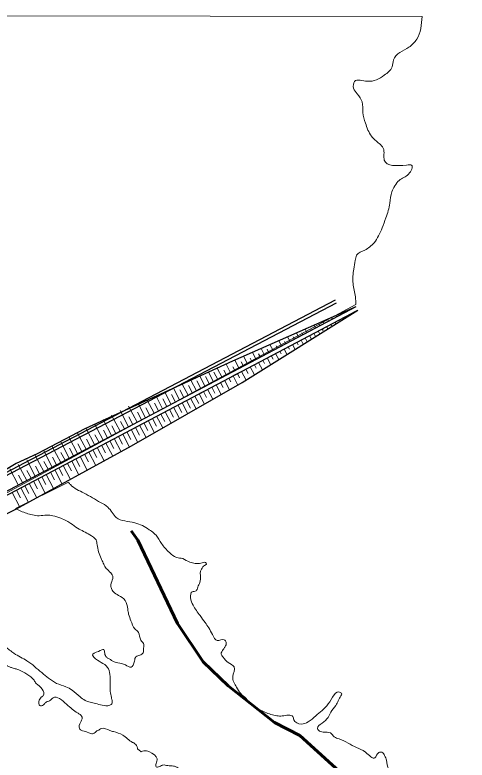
# Model space of a CAD drawing. Extents: x 553962 to 842807, y 8883888 to 9032388.
# Drawn here: x 797468 to 797763.4, y 9019956.1 to 9020442.5 of the extents above; entities that cross this region are included whole.
import ezdxf

# ---------------------------------------------------------------- set-up
doc = ezdxf.new("R2010")
doc.units = 0
doc.header["$LTSCALE"] = 150
doc.linetypes.add('LONG_DASH_SHORT_DASH', pattern=[9.9, 6, -1.2, 1.5, -1.2])
doc.layers.add('60', color=7, linetype='Continuous', lineweight=53)

msp = doc.modelspace()

# ---------------------------------------------------------------- linework, layer by layer
at = {"layer": '60', "lineweight": 13}
for p, q in [((797119.9, 9020442.5), (797734, 9020441.4)), ((797690.7, 9020253.4), (797285, 9020035)), ((797683.9, 9020248.3), (797683.6, 9020248.8)), ((797684.1, 9020245.7), (797689.6, 9020248.6)), ((797686.6, 9020249.8), (797686.4, 9020250.1)), ((797689.4, 9020251.3), (797689.4, 9020251.4)), ((797691, 9020249.3), (797691, 9020249.3)), ((797672.8, 9020242.5), (797672.1, 9020243.8)), ((797675.5, 9020243.9), (797674.9, 9020245)), ((797678.3, 9020245.4), (797677.8, 9020246.3)), ((797679.9, 9020243.5), (797680.3, 9020242.6)), ((797681, 9020246.9), (797680.7, 9020247.6)), ((797682.7, 9020245), (797683, 9020244.3)), ((797685.4, 9020246.4), (797685.7, 9020245.9)), ((797688.2, 9020247.9), (797688.4, 9020247.6)), ((797664.4, 9020238.1), (797663.4, 9020240)), ((797667.2, 9020239.6), (797666.7, 9020240.6)), ((797670, 9020241), (797669.2, 9020242.5)), ((797671.6, 9020239.1), (797672.4, 9020237.6)), ((797674.3, 9020240.6), (797675, 9020239.2)), ((797677.1, 9020242), (797677.7, 9020240.9)), ((797653.3, 9020232.2), (797651.9, 9020234.9)), ((797657.5, 9020234.4), (797651.9, 9020231.5)), ((797656.1, 9020233.7), (797655.5, 9020235)), ((797663, 9020237.3), (797657.5, 9020234.4)), ((797658.8, 9020235.2), (797657.7, 9020237.4)), ((797661.7, 9020236.6), (797661.3, 9020237.3)), ((797663.2, 9020234.7), (797664.3, 9020232.6)), ((797666, 9020236.2), (797667.1, 9020234.2)), ((797668.8, 9020237.6), (797669.3, 9020236.6)), ((797642.2, 9020226.4), (797640.4, 9020229.8)), ((797646.4, 9020228.6), (797640.8, 9020225.7)), ((797645, 9020227.9), (797644.2, 9020229.3)), ((797647.8, 9020229.3), (797646.1, 9020232.4)), ((797651.9, 9020231.5), (797646.4, 9020228.6)), ((797650.6, 9020230.8), (797649.7, 9020232.4)), ((797650.8, 9020228.1), (797656.3, 9020231.1)), ((797652.1, 9020228.8), (797653, 9020227.2)), ((797654.9, 9020230.3), (797656.4, 9020227.6)), ((797657.7, 9020231.8), (797659, 9020229.2)), ((797660.5, 9020233.3), (797661.7, 9020230.9)), ((797631.1, 9020220.5), (797628.9, 9020224.8)), ((797633.9, 9020222), (797632.7, 9020224.4)), ((797636.7, 9020223.5), (797634.6, 9020227.3)), ((797640.8, 9020225.7), (797635.3, 9020222.7)), ((797639.5, 9020224.9), (797638.6, 9020226.6)), ((797639.7, 9020222.3), (797645.2, 9020225.2)), ((797643.8, 9020224.5), (797645.7, 9020220.9)), ((797645.2, 9020225.2), (797650.8, 9020228.1)), ((797646.6, 9020225.9), (797647.4, 9020224.4)), ((797649.4, 9020227.4), (797651.1, 9020224.2)), ((797620, 9020214.7), (797617.3, 9020219.7)), ((797625.6, 9020217.6), (797623.1, 9020222.2)), ((797629.7, 9020219.8), (797624.2, 9020216.9)), ((797628.4, 9020219.1), (797627.2, 9020221.3)), ((797628.6, 9020216.4), (797634.1, 9020219.4)), ((797635.3, 9020222.7), (797629.7, 9020219.8)), ((797634.1, 9020219.4), (797639.7, 9020222.3)), ((797635.5, 9020220.1), (797636.6, 9020217.9)), ((797638.3, 9020221.6), (797640.4, 9020217.5)), ((797641, 9020223), (797641.9, 9020221.3)), ((797608.9, 9020208.8), (797605.9, 9020214.6)), ((797614.5, 9020211.8), (797611.6, 9020217.2)), ((797617.3, 9020213.2), (797615.8, 9020216.1)), ((797624.2, 9020216.9), (797618.6, 9020213.9)), ((797622.8, 9020216.2), (797621.6, 9020218.5)), ((797623, 9020213.5), (797628.6, 9020216.4)), ((797624.4, 9020214.2), (797625.5, 9020212)), ((797627.2, 9020215.7), (797629.8, 9020210.9)), ((797629.9, 9020217.1), (797631.1, 9020214.9)), ((797632.7, 9020218.6), (797635.1, 9020214.2)), ((797597.8, 9020203), (797594.5, 9020209.3)), ((797600.6, 9020204.5), (797598, 9020209.4)), ((797603.4, 9020205.9), (797600.2, 9020212)), ((797606.2, 9020207.4), (797604.4, 9020210.7)), ((797613.1, 9020211), (797607.5, 9020208.1)), ((797611.7, 9020210.3), (797610.4, 9020212.9)), ((797611.9, 9020207.7), (797617.5, 9020210.6)), ((797618.6, 9020213.9), (797613.1, 9020211)), ((797616.1, 9020209.8), (797619.1, 9020204.2)), ((797617.5, 9020210.6), (797623, 9020213.5)), ((797618.8, 9020211.3), (797620.3, 9020208.5)), ((797621.6, 9020212.8), (797624.4, 9020207.5)), ((797592.3, 9020200), (797588.7, 9020206.7)), ((797595.1, 9020201.5), (797592.5, 9020206.5)), ((797602, 9020205.2), (797596.4, 9020202.2)), ((797600.8, 9020201.8), (797606.4, 9020204.7)), ((797607.5, 9020208.1), (797602, 9020205.2)), ((797606.4, 9020204.7), (797611.9, 9020207.7)), ((797607.7, 9020205.4), (797609.1, 9020202.9)), ((797610.6, 9020206.9), (797613.7, 9020200.9)), ((797613.3, 9020208.4), (797614.7, 9020205.6)), ((797581.2, 9020194.2), (797577.3, 9020201.5)), ((797584, 9020195.7), (797581.4, 9020200.7)), ((797586.7, 9020197.1), (797583, 9020204.1)), ((797589.5, 9020198.6), (797586.9, 9020203.6)), ((797596.4, 9020202.2), (797590.9, 9020199.3)), ((797595.3, 9020198.9), (797600.8, 9020201.8)), ((797596.6, 9020199.6), (797598.7, 9020195.7)), ((797599.5, 9020201.1), (797602.8, 9020194.7)), ((797602.2, 9020202.5), (797604, 9020199.2)), ((797605, 9020204), (797608.2, 9020197.8)), ((797570.1, 9020188.3), (797565.9, 9020196.3)), ((797572.9, 9020189.8), (797570.3, 9020194.8)), ((797575.6, 9020191.3), (797571.6, 9020198.9)), ((797578.4, 9020192.8), (797575.8, 9020197.7)), ((797585.3, 9020196.4), (797579.8, 9020193.5)), ((797584.2, 9020193), (797589.7, 9020196)), ((797590.9, 9020199.3), (797585.3, 9020196.4)), ((797588.3, 9020195.2), (797591.9, 9020188.5)), ((797589.7, 9020196), (797595.3, 9020198.9)), ((797591.1, 9020196.7), (797593.1, 9020192.8)), ((797593.9, 9020198.2), (797597.4, 9020191.6)), ((797559, 9020182.5), (797554.5, 9020191)), ((797564.5, 9020185.4), (797560.2, 9020193.7)), ((797567.3, 9020186.9), (797564.7, 9020191.9)), ((797574.2, 9020190.5), (797568.7, 9020187.6)), ((797573.1, 9020187.2), (797578.6, 9020190.1)), ((797579.8, 9020193.5), (797574.2, 9020190.5)), ((797578.6, 9020190.1), (797584.2, 9020193)), ((797580, 9020190.8), (797582.6, 9020185.8)), ((797582.8, 9020192.3), (797586.5, 9020185.4)), ((797585.5, 9020193.7), (797588.2, 9020188.8)), ((797547.9, 9020176.6), (797542.3, 9020187.2)), ((797553.4, 9020179.6), (797548.8, 9020188.4)), ((797556.2, 9020181.1), (797553.6, 9020186)), ((797561.8, 9020184), (797559.2, 9020189)), ((797568.7, 9020187.6), (797563.1, 9020184.7)), ((797567.5, 9020184.2), (797573.1, 9020187.2)), ((797568.9, 9020185), (797571.5, 9020180)), ((797571.7, 9020186.4), (797575.6, 9020179.1)), ((797574.4, 9020187.9), (797577.1, 9020182.9)), ((797577.2, 9020189.4), (797581, 9020182.2)), ((797536.8, 9020170.8), (797531.2, 9020181.3)), ((797542.3, 9020173.7), (797536.8, 9020184.2)), ((797545.1, 9020175.2), (797542.5, 9020180.2)), ((797550.7, 9020178.1), (797548.1, 9020183.1)), ((797557.6, 9020181.8), (797552, 9020178.8)), ((797556.4, 9020178.4), (797562, 9020181.3)), ((797563.1, 9020184.7), (797557.6, 9020181.8)), ((797560.6, 9020180.6), (797564.7, 9020172.9)), ((797562, 9020181.3), (797567.5, 9020184.2)), ((797563.3, 9020182), (797566, 9020177.1)), ((797566.2, 9020183.5), (797570.1, 9020176)), ((797525.7, 9020164.9), (797520.1, 9020175.5)), ((797531.2, 9020167.9), (797525.7, 9020178.4)), ((797539.6, 9020172.3), (797537, 9020177.2)), ((797546.5, 9020175.9), (797540.9, 9020173)), ((797545.3, 9020172.5), (797550.9, 9020175.5)), ((797552, 9020178.8), (797546.5, 9020175.9)), ((797550.9, 9020175.5), (797556.4, 9020178.4)), ((797552.2, 9020176.2), (797554.9, 9020171.2)), ((797555.1, 9020177.7), (797559.2, 9020169.8)), ((797557.8, 9020179.1), (797560.4, 9020174.1)), ((797520.1, 9020162), (797514.6, 9020172.5)), ((797528.5, 9020166.4), (797525.9, 9020171.4)), ((797534, 9020169.3), (797531.4, 9020174.3)), ((797540.9, 9020173), (797535.4, 9020170.1)), ((797539.8, 9020169.6), (797545.3, 9020172.5)), ((797541.1, 9020170.3), (797543.8, 9020165.3)), ((797544, 9020171.8), (797548.3, 9020163.5)), ((797546.7, 9020173.2), (797549.3, 9020168.3)), ((797549.5, 9020174.7), (797553.8, 9020166.7)), ((797509, 9020156.2), (797503.5, 9020166.7)), ((797514.6, 9020159.1), (797509, 9020169.6)), ((797517.4, 9020160.6), (797514.8, 9020165.5)), ((797523, 9020163.5), (797520.3, 9020168.5)), ((797529.8, 9020167.1), (797524.3, 9020164.2)), ((797528.7, 9020163.8), (797534.2, 9020166.7)), ((797535.4, 9020170.1), (797529.8, 9020167.1)), ((797532.9, 9020166), (797537.4, 9020157.4)), ((797534.2, 9020166.7), (797539.8, 9020169.6)), ((797535.6, 9020167.4), (797538.2, 9020162.4)), ((797538.4, 9020168.9), (797542.9, 9020160.4)), ((797497.9, 9020150.3), (797492.4, 9020160.8)), ((797503.5, 9020153.2), (797497.9, 9020163.8)), ((797511.8, 9020157.6), (797509.2, 9020162.6)), ((797518.7, 9020161.3), (797513.2, 9020158.3)), ((797517.6, 9020157.9), (797523.2, 9020160.8)), ((797524.3, 9020164.2), (797518.7, 9020161.3)), ((797523.2, 9020160.8), (797528.7, 9020163.8)), ((797524.5, 9020161.6), (797527.1, 9020156.6)), ((797527.3, 9020163), (797531.9, 9020154.4)), ((797530.1, 9020164.5), (797532.7, 9020159.5)), ((797492.4, 9020147.4), (797486.8, 9020157.9)), ((797500.8, 9020151.8), (797498.1, 9020156.8)), ((797506.3, 9020154.7), (797503.7, 9020159.7)), ((797513.2, 9020158.3), (797507.7, 9020155.4)), ((797512.1, 9020155), (797517.6, 9020157.9)), ((797513.4, 9020155.7), (797516, 9020150.7)), ((797516.2, 9020157.2), (797520.8, 9020148.4)), ((797519, 9020158.6), (797521.6, 9020153.6)), ((797521.8, 9020160.1), (797526.4, 9020151.4)), ((797481.3, 9020141.5), (797475.7, 9020152.1)), ((797486.8, 9020144.5), (797481.3, 9020155)), ((797489.7, 9020145.9), (797487, 9020150.9)), ((797495.2, 9020148.9), (797492.6, 9020153.8)), ((797502.1, 9020152.5), (797496.6, 9020149.6)), ((797501, 9020149.1), (797506.5, 9020152.1)), ((797507.7, 9020155.4), (797502.1, 9020152.5)), ((797505.1, 9020151.3), (797509.8, 9020142.4)), ((797506.5, 9020152.1), (797512.1, 9020155)), ((797507.8, 9020152.8), (797510.5, 9020147.8)), ((797510.7, 9020154.3), (797515.3, 9020145.4)), ((797470.2, 9020135.7), (797464.6, 9020146.2)), ((797475.7, 9020138.6), (797470.2, 9020149.1)), ((797484.1, 9020143), (797481.5, 9020148)), ((797491, 9020146.7), (797485.5, 9020143.7)), ((797489.9, 9020143.3), (797495.4, 9020146.2)), ((797496.6, 9020149.6), (797491, 9020146.7)), ((797495.4, 9020146.2), (797501, 9020149.1)), ((797496.8, 9020146.9), (797499.4, 9020141.9)), ((797499.6, 9020148.4), (797504.3, 9020139.3)), ((797502.3, 9020149.8), (797504.9, 9020144.9)), ((797473, 9020137.2), (797470.4, 9020142.1)), ((797478.6, 9020140.1), (797475.9, 9020145.1)), ((797485.5, 9020143.7), (797479.9, 9020140.8)), ((797484.3, 9020140.4), (797489.9, 9020143.3)), ((797485.7, 9020141.1), (797488.3, 9020136.1)), ((797488.5, 9020142.6), (797493.3, 9020133.3)), ((797491.2, 9020144), (797493.8, 9020139)), ((797494, 9020145.5), (797498.8, 9020136.3)), ((797503, 9020137.6), (797468.3, 9020120.4)), ((797503, 9020137.6), (797468.3, 9020120.4)), ((797474.3, 9020137.9), (797468.8, 9020134.9)), ((797473.2, 9020134.5), (797478.8, 9020137.4)), ((797479.9, 9020140.8), (797474.3, 9020137.9)), ((797477.4, 9020136.7), (797482.3, 9020127.3)), ((797478.8, 9020137.4), (797484.3, 9020140.4)), ((797480.1, 9020138.1), (797482.7, 9020133.2)), ((797482.9, 9020139.6), (797487.8, 9020130.3)), ((797468.8, 9020134.9), (797463.3, 9020132)), ((797467.7, 9020131.6), (797473.2, 9020134.5)), ((797469, 9020132.3), (797471.6, 9020127.3)), ((797471.8, 9020133.8), (797476.8, 9020124.3)), ((797474.6, 9020135.2), (797477.2, 9020130.2)), ((797466.3, 9020130.8), (797471.3, 9020121.3))]:
    msp.add_line(p, q, dxfattribs=at)
at = {"layer": '60', "lineweight": 25}
for p, q in [((797677.2, 9020256.2), (797251.1, 9020033.5)), ((797252, 9020031.9), (797678.1, 9020254.6)), ((797690.8, 9020252), (797277.9, 9020034.2)), ((797279, 9020032.1), (797691.9, 9020249.8))]:
    msp.add_line(p, q, dxfattribs=at)
for points in [[(797690.8, 9020252), (797610.2, 9020216.5), (797513.7, 9020172.4), (797482.5, 9020156.1), (797468.9, 9020149.7), (797425, 9020123.6), (797385.5, 9020100.8), (797316.3, 9020062.4), (797277.9, 9020034.2)], [(797279, 9020032.1), (797315.9, 9020041.2), (797395.5, 9020083.8), (797468.7, 9020119.8), (797544.2, 9020161.2), (797616.4, 9020202.5), (797691.9, 9020249.8)]]:
    msp.add_lwpolyline(points, dxfattribs=at)
at = {"layer": '60', "lineweight": 13}
for points in [[(797690.8, 9020252), (797685.2, 9020249.1), (797679.7, 9020246.1), (797674.1, 9020243.2), (797668.6, 9020240.3), (797663, 9020237.3)], [(797673, 9020239.8), (797678.5, 9020242.8), (797684.1, 9020245.7)], [(797656.3, 9020231.1), (797661.9, 9020234), (797667.4, 9020236.9), (797673, 9020239.8)]]:
    msp.add_lwpolyline(points, dxfattribs=at)
at = {"layer": '60', "linetype": 'LONG_DASH_SHORT_DASH', "lineweight": 60}
msp.add_lwpolyline([(797543.9, 9020105.8), (797548.4, 9020099.6), (797574.3, 9020045.2), (797590.9, 9020020.2), (797607.2, 9020004.5), (797637.5, 9019980.7), (797654.1, 9019972.1), (797707.3, 9019924.1), (797718.1, 9019911.8), (797735.4, 9019883.5), (797740.6, 9019869.6), (797755.7, 9019796.7), (797755.3, 9019786.6), (797755.1, 9019785.5)], dxfattribs=at)
at = {"layer": '60', "lineweight": 13}
for points in [[(797734, 9020441.4), (797730.5, 9020426.6), (797725.4, 9020421.4), (797719.4, 9020418), (797715.3, 9020413.1), (797714.4, 9020408.5), (797709.3, 9020403.2), (797698.2, 9020399.2), (797689.9, 9020399.1), (797689.2, 9020394.6), (797691.6, 9020390.9), (797694.8, 9020385.8), (797695.3, 9020378.7), (797697, 9020371.9), (797700.9, 9020363.3), (797706, 9020358.5), (797708.6, 9020355.5), (797709.3, 9020347.7), (797723.8, 9020344.5), (797727.1, 9020344.4), (797725.2, 9020338.6), (797719, 9020334.5), (797716.2, 9020330.9), (797714.2, 9020327), (797713, 9020319.6), (797710.3, 9020310), (797707.9, 9020303.5), (797702.6, 9020293.8), (797696.5, 9020289), (797691.2, 9020285.6), (797690.3, 9020282.3), (797689.3, 9020276.6), (797688.9, 9020267.2), (797690.4, 9020258.5), (797690.7, 9020253.4)], [(797734, 9020441.4), (797730.5, 9020426.6), (797725.4, 9020421.4), (797719.4, 9020418), (797715.3, 9020413.1), (797714.4, 9020408.5), (797709.3, 9020403.2), (797698.2, 9020399.2), (797689.9, 9020399.1), (797689.2, 9020394.6), (797691.6, 9020390.9), (797694.8, 9020385.8), (797695.3, 9020378.7), (797697, 9020371.9), (797700.9, 9020363.3), (797706, 9020358.5), (797708.6, 9020355.5), (797709.3, 9020347.7), (797723.8, 9020344.5), (797727.1, 9020344.4), (797725.2, 9020338.6), (797719, 9020334.5), (797716.2, 9020330.9), (797714.2, 9020327), (797713, 9020319.6), (797710.3, 9020310), (797707.9, 9020303.5), (797702.6, 9020293.8), (797696.5, 9020289), (797691.2, 9020285.6), (797690.3, 9020282.3), (797689.3, 9020276.6), (797688.9, 9020267.2), (797690.4, 9020258.5), (797690.7, 9020253.4)], [(797604.1, 9020028.4), (797605.2, 9020029.9), (797606, 9020033), (797604.8, 9020034.7), (797600.2, 9020034.1), (797597, 9020038.1), (797592.2, 9020046), (797589, 9020050.4), (797584.4, 9020057.2), (797582.8, 9020062.2), (797583.9, 9020066), (797586.3, 9020066.5), (797587.4, 9020069), (797588.8, 9020072.1), (797589.2, 9020076.4), (797589.2, 9020078.9), (797589.9, 9020080.7), (797591.9, 9020083.2), (797592.6, 9020083.5), (797593.1, 9020084.1), (797592.6, 9020085), (797589.5, 9020084.6), (797585.7, 9020084.5), (797582.2, 9020085.3), (797577.6, 9020087.6), (797573.6, 9020088.4), (797568.9, 9020091.6), (797563.8, 9020097.5), (797560.2, 9020102.9), (797557.2, 9020105.5), (797555.8, 9020106.5), (797546.3, 9020111), (797534.2, 9020114.5), (797528.7, 9020121.2), (797524, 9020124.2), (797513.2, 9020130.4), (797504.3, 9020135.9), (797503, 9020137.6)], [(797468.3, 9020120.4), (797475.6, 9020117.2), (797479.5, 9020116.2), (797483.9, 9020115.6), (797488.8, 9020116), (797492.7, 9020115.6), (797497.9, 9020114), (797501.8, 9020112.2), (797504.5, 9020110.6), (797508.9, 9020107.5), (797512.9, 9020105.4), (797516.9, 9020103.1), (797521, 9020099.8), (797521.7, 9020096.7), (797524.3, 9020087.8), (797525.7, 9020084.7), (797527.1, 9020081.9), (797529.9, 9020079.1), (797531.9, 9020076.1), (797531.9, 9020074.7), (797530.7, 9020070.5), (797531, 9020068.1), (797532.4, 9020065.9), (797535.7, 9020063.6), (797540.1, 9020060.3), (797541.7, 9020054.7), (797542.3, 9020051.3), (797543.8, 9020047.1), (797546.4, 9020041.7), (797548.7, 9020039.5), (797550.3, 9020034.4), (797552, 9020032.2), (797552.1, 9020029.2), (797551.8, 9020026.1), (797549.6, 9020024.6), (797547.1, 9020023.6), (797546.1, 9020020.7), (797543.9, 9020016.7), (797540.2, 9020018.2), (797537.7, 9020019.2), (797532.9, 9020020.2), (797529.5, 9020022.2), (797527.8, 9020023.3), (797526.7, 9020025.9), (797526.1, 9020028.2), (797522.6, 9020027.1), (797518.8, 9020024.5), (797519.6, 9020023.3), (797528.5, 9020016.6), (797530.1, 9020012.2), (797530.2, 9020005.7), (797530.3, 9020000.9), (797531.1, 9019997), (797531.3, 9019995.8), (797531.4, 9019992.9), (797530, 9019991.9), (797525, 9019991.9), (797520.7, 9019993.1), (797513.9, 9019995.1), (797510.6, 9019997.5), (797505.4, 9020001.7), (797501.2, 9020004), (797495.2, 9020006.2), (797490, 9020009.6), (797485.5, 9020013.2), (797475.9, 9020020.9), (797467.4, 9020025.8), (797461.7, 9020030), (797456.2, 9020032.3), (797451.4, 9020032.9), (797448.1, 9020033.4), (797445, 9020032.4), (797442.6, 9020032.7), (797439.4, 9020033.7), (797437.5, 9020035.2), (797436.5, 9020035.2), (797436, 9020034.3), (797435.8, 9020031.2), (797436.3, 9020029.1), (797440.6, 9020028.1), (797443.9, 9020028.1), (797448.8, 9020027.5), (797453.2, 9020025.7), (797462.5, 9020018), (797464.4, 9020017), (797466.2, 9020016.3), (797468.8, 9020015.6), (797470.6, 9020015), (797475.8, 9020012.3), (797480.5, 9020008.2), (797481.8, 9020006.1)], [(797816.8, 9019885.9), (797815.7, 9019892.8), (797816.5, 9019899.9), (797817, 9019902.1), (797814.5, 9019898.2), (797807.9, 9019892.4), (797800.2, 9019891.3), (797793.1, 9019894.3), (797788.9, 9019895.3), (797785.7, 9019893.6), (797779.8, 9019888.4), (797776.5, 9019888.1), (797769.3, 9019889.6), (797763.7, 9019890.9), (797760.9, 9019892.9), (797760.2, 9019897.5), (797760.2, 9019900.7), (797759.8, 9019904.6), (797759.1, 9019907.1), (797760.5, 9019908.8), (797762.7, 9019909.5), (797766.1, 9019906.6), (797771.4, 9019900.9), (797773.5, 9019899.6), (797776, 9019899.8), (797777.8, 9019902.1), (797772.8, 9019907.9), (797768.2, 9019912.4), (797765.6, 9019915.6), (797764.8, 9019918.9), (797764.7, 9019921.7), (797765.5, 9019923.8), (797767, 9019925.6), (797766.9, 9019926.1), (797764.2, 9019926.2), (797760.2, 9019925.4), (797760.4, 9019923.8), (797757.3, 9019926.6), (797749, 9019931.8), (797752, 9019936.2), (797751.4, 9019938.7), (797745.1, 9019939), (797742, 9019940.6), (797740.9, 9019942.6), (797740.2, 9019945.3), (797736.5, 9019944.6), (797724.3, 9019948.7), (797721.1, 9019947.7), (797715.7, 9019947.8), (797712.2, 9019950.2), (797710.7, 9019956), (797709.5, 9019959.1), (797707.7, 9019961.2), (797705.7, 9019961), (797703.2, 9019957.6), (797697.1, 9019961.2), (797691.1, 9019964.4), (797679.8, 9019969.9), (797676.6, 9019971.4), (797674.2, 9019973.8), (797669.3, 9019974.4), (797666.4, 9019975.6), (797665.7, 9019976.8), (797668.6, 9019980.2), (797672.6, 9019984), (797674.3, 9019987.4), (797677.6, 9019991.8), (797681, 9019998.1), (797681.5, 9019999.2), (797680.8, 9020000.1), (797672.7, 9019992.8), (797668.6, 9019988.5), (797664.5, 9019985.1), (797659.5, 9019981), (797655, 9019979.6), (797650.2, 9019982.4), (797649.5, 9019984.6), (797646.8, 9019985.4), (797642.6, 9019984.9), (797639.2, 9019985), (797631.3, 9019987.4), (797621.2, 9019993.8), (797619, 9019996.3), (797615.5, 9019999.6), (797612.8, 9020003.7), (797610.3, 9020010.6), (797611.2, 9020016.9), (797607.3, 9020019.8), (797604, 9020023.3), (797602.8, 9020025.3), (797604.1, 9020028.4)], [(797481.8, 9020006.1), (797485.9, 9020002.3), (797486.7, 9019998.4), (797485.2, 9019997.2), (797484.2, 9019995.8), (797483.6, 9019993), (797484.2, 9019991.7), (797485.4, 9019991.6), (797486.6, 9019992.1), (797487.5, 9019993), (797489.2, 9019994.3), (797489.6, 9019994.4), (797490.7, 9019994.8), (797493, 9019996.8), (797501.7, 9019992.6), (797509, 9019986.9), (797510.7, 9019985.8), (797512, 9019983.5), (797511.3, 9019981.6), (797510, 9019977.7), (797510.5, 9019976.2), (797512.2, 9019975.3), (797516.2, 9019974), (797517.6, 9019973.4), (797519.8, 9019973.7), (797521.1, 9019974.8), (797523.3, 9019976), (797524.7, 9019976.8), (797530, 9019975.4), (797532.4, 9019974.7), (797538.4, 9019972.4), (797544.8, 9019967.7), (797546.4, 9019966.8), (797548, 9019964), (797548, 9019963.9), (797549.4, 9019962.4), (797550.5, 9019961.6), (797551.4, 9019961.9), (797554.9, 9019961.9), (797555.9, 9019961.5), (797560.9, 9019956.9), (797560.3, 9019953.9), (797560.3, 9019951.7), (797562.5, 9019951.9), (797564.7, 9019952.9), (797567.9, 9019952.5), (797571.7, 9019952.2), (797573.7, 9019951.5), (797579.1, 9019948), (797581.5, 9019947.2), (797583.9, 9019945.9), (797587.2, 9019945.5), (797585.9, 9019942), (797584.2, 9019939), (797582, 9019935), (797582.1, 9019933.4), (797583.7, 9019933.7), (797586.3, 9019935.1), (797590.1, 9019938.2), (797592.8, 9019940.5), (797593.2, 9019941.5), (797595.8, 9019943.7), (797599.1, 9019941.7), (797600.8, 9019940.9), (797607.6, 9019943.1), (797615.7, 9019939.1), (797620.8, 9019936.3), (797630.7, 9019935.2), (797634.4, 9019933.3), (797637.8, 9019930.5), (797641.6, 9019925.2), (797643.3, 9019918.8), (797644.5, 9019917.9), (797649.3, 9019918.4), (797653.5, 9019918.8), (797655.5, 9019916.9), (797661.2, 9019914.7), (797666.6, 9019911.4), (797672.6, 9019909.6), (797676.2, 9019907.2), (797677.9, 9019904.4), (797677.8, 9019900.3), (797678.2, 9019895.6), (797681.2, 9019891.5), (797682.1, 9019890.6), (797685.9, 9019884), (797688.2, 9019881), (797691, 9019876.9), (797691.9, 9019872.3), (797692.1, 9019868.9), (797691.2, 9019866.9)]]:
    msp.add_spline(points, degree=3, dxfattribs=at)

doc.saveas('drawing.dxf')
